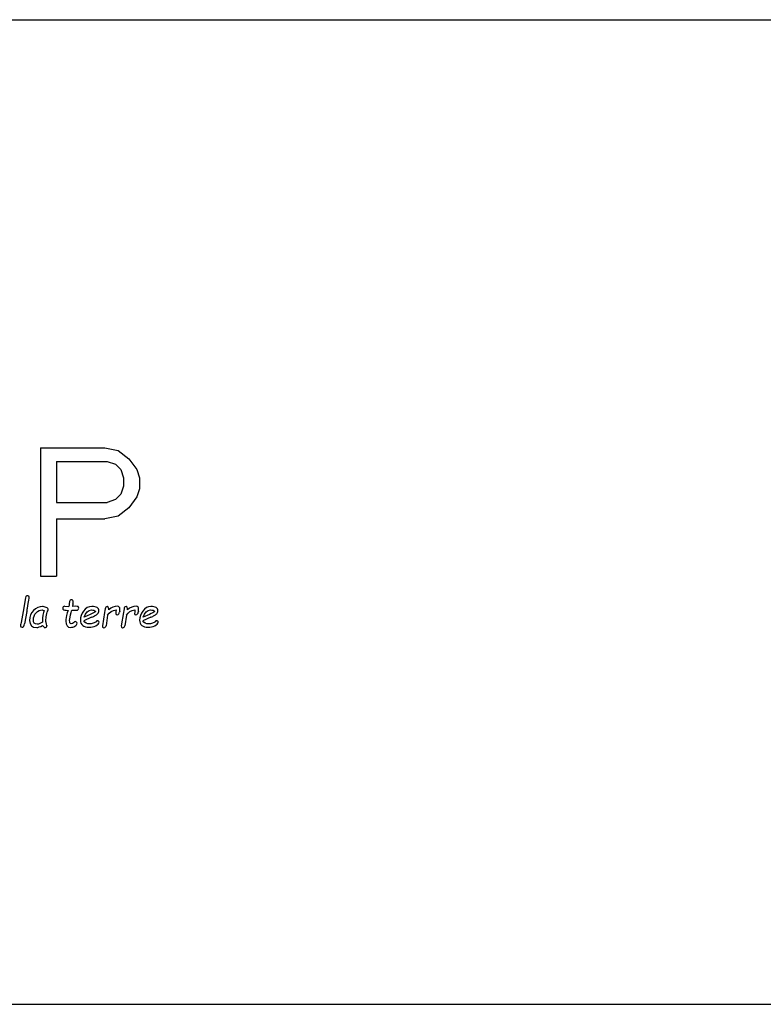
# Model space of a CAD drawing. Header units: millimetres. Extents: x 0 to 297, y 0 to 210.
# Tile 299 of 438: x 151 to 160, y 149 to 161. Entities that reach past the tile are written whole.
import ezdxf

# ---------------------------------------------------------------- set-up
doc = ezdxf.new("R2010")
doc.units = ezdxf.units.MM
doc.header["$LTSCALE"] = 16.335
doc.layers.get('0').update_dxf_attribs({"linetype": 'CONTINUOUS'})
doc.layers.add('08_SURFACES', color=7, linetype='CONTINUOUS')
doc.layers.add('AXES_REF', color=7, linetype='CONTINUOUS')

msp = doc.modelspace()

# ---------------------------------------------------------------- linework, layer by layer
at = {"color": 7, "linetype": 'Continuous'}
msp.add_line((150.013, 160.576), (160.513, 160.576), dxfattribs=at)
at = {"layer": '08_SURFACES', "color": 7, "linetype": 'Continuous'}
for p, q in [((151.19, 155.584), (151.94, 155.584)), ((151.19, 155.584), (151.19, 154.084)), ((151.94, 155.584), (152.096, 155.552)), ((152.096, 155.552), (152.221, 155.456)), ((151.377, 155.424), (151.971, 155.424)), ((151.377, 155.424), (151.377, 154.946)), ((151.971, 155.424), (152.065, 155.392)), ((152.065, 155.392), (152.127, 155.329)), ((152.221, 155.456), (152.315, 155.329)), ((152.127, 155.329), (152.158, 155.233)), ((152.315, 155.329), (152.346, 155.233)), ((152.158, 155.233), (152.158, 155.137)), ((152.346, 155.233), (152.346, 155.105)), ((152.127, 155.041), (152.065, 154.978)), ((152.158, 155.137), (152.127, 155.041)), ((152.346, 155.105), (152.315, 155.01)), ((151.377, 154.946), (151.971, 154.946)), ((152.065, 154.978), (151.971, 154.946)), ((152.315, 155.01), (152.221, 154.882)), ((152.221, 154.882), (152.096, 154.786)), ((151.377, 154.754), (151.94, 154.754)), ((151.377, 154.754), (151.377, 154.084)), ((152.096, 154.786), (151.94, 154.754)), ((151.19, 154.084), (151.377, 154.084)), ((151.017, 153.833), (150.989, 153.674)), ((151.529, 153.789), (151.525, 153.761)), ((150.989, 153.674), (150.965, 153.546)), ((151.033, 153.674), (151.006, 153.528)), ((151.476, 153.735), (151.522, 153.731)), ((151.513, 153.686), (151.504, 153.656)), ((151.57, 153.758), (151.566, 153.731)), ((151.598, 153.735), (151.566, 153.731)), ((151.591, 153.69), (151.613, 153.689)), ((151.939, 153.663), (151.914, 153.507)), ((152.071, 153.664), (152.07, 153.652)), ((152.074, 153.692), (152.072, 153.673)), ((152.115, 153.679), (152.113, 153.664)), ((152.158, 153.663), (152.133, 153.507)), ((152.29, 153.664), (152.289, 153.652)), ((152.293, 153.692), (152.291, 153.673)), ((152.334, 153.679), (152.332, 153.664)), ((151.788, 153.607), (151.696, 153.566)), ((151.772, 153.64), (151.699, 153.607)), ((151.974, 153.629), (151.956, 153.507)), ((152.194, 153.629), (152.175, 153.507)), ((152.477, 153.607), (152.386, 153.566)), ((152.462, 153.64), (152.389, 153.607)), ((151.266, 153.509), (151.267, 153.505))]:
    msp.add_line(p, q, dxfattribs=at)
for points in [[(151.026, 153.854), (151.021, 153.851), (151.018, 153.844), (151.017, 153.833)], [(151.042, 153.858), (151.036, 153.858), (151.031, 153.857), (151.026, 153.854)], [(151.039, 153.712), (151.054, 153.792), (151.061, 153.835), (151.061, 153.842)], [(151.061, 153.842), (151.061, 153.853), (151.055, 153.858), (151.042, 153.858)], [(151.537, 153.804), (151.533, 153.8), (151.53, 153.795), (151.529, 153.789)], [(151.554, 153.811), (151.548, 153.811), (151.542, 153.808), (151.537, 153.804)], [(151.573, 153.781), (151.573, 153.801), (151.567, 153.811), (151.554, 153.811)], [(151.57, 153.758), (151.572, 153.767), (151.573, 153.775), (151.573, 153.781)], [(151.033, 153.674), (151.035, 153.686), (151.037, 153.699), (151.039, 153.712)], [(151.111, 153.686), (151.08, 153.656), (151.064, 153.616), (151.064, 153.567)], [(151.109, 153.575), (151.109, 153.608), (151.119, 153.636), (151.141, 153.659)], [(151.213, 153.732), (151.176, 153.732), (151.142, 153.717), (151.111, 153.686)], [(151.141, 153.659), (151.162, 153.681), (151.185, 153.692), (151.21, 153.692)], [(151.21, 153.692), (151.216, 153.692), (151.223, 153.689), (151.233, 153.684)], [(151.258, 153.721), (151.243, 153.728), (151.228, 153.732), (151.213, 153.732)], [(151.233, 153.684), (151.222, 153.657), (151.216, 153.613), (151.213, 153.551)], [(151.281, 153.695), (151.281, 153.705), (151.273, 153.713), (151.258, 153.721)], [(151.262, 153.63), (151.268, 153.658), (151.272, 153.675), (151.275, 153.681)], [(151.275, 153.681), (151.279, 153.684), (151.281, 153.689), (151.281, 153.695)], [(151.457, 153.728), (151.453, 153.724), (151.451, 153.718), (151.451, 153.712)], [(151.451, 153.712), (151.451, 153.704), (151.453, 153.698), (151.458, 153.694)], [(151.476, 153.735), (151.468, 153.735), (151.462, 153.733), (151.457, 153.728)], [(151.458, 153.694), (151.462, 153.69), (151.481, 153.688), (151.513, 153.686)], [(151.504, 153.656), (151.492, 153.618), (151.487, 153.586), (151.487, 153.56)], [(151.524, 153.744), (151.523, 153.739), (151.523, 153.735), (151.522, 153.731)], [(151.525, 153.761), (151.524, 153.755), (151.524, 153.749), (151.524, 153.744)], [(151.531, 153.568), (151.531, 153.59), (151.538, 153.621), (151.55, 153.663)], [(151.55, 153.663), (151.553, 153.672), (151.555, 153.681), (151.557, 153.688)], [(151.557, 153.688), (151.568, 153.689), (151.58, 153.69), (151.591, 153.69)], [(151.63, 153.73), (151.624, 153.733), (151.613, 153.735), (151.598, 153.735)], [(151.613, 153.689), (151.62, 153.689), (151.626, 153.691), (151.631, 153.696)], [(151.638, 153.713), (151.638, 153.721), (151.635, 153.727), (151.63, 153.73)], [(151.631, 153.696), (151.636, 153.7), (151.638, 153.706), (151.638, 153.713)], [(151.694, 153.679), (151.669, 153.644), (151.657, 153.608), (151.657, 153.572)], [(151.791, 153.732), (151.751, 153.732), (151.719, 153.714), (151.694, 153.679)], [(151.699, 153.607), (151.719, 153.663), (151.748, 153.692), (151.785, 153.692)], [(151.835, 153.674), (151.824, 153.665), (151.803, 153.654), (151.772, 153.64)], [(151.785, 153.692), (151.807, 153.692), (151.824, 153.686), (151.835, 153.674)], [(151.851, 153.719), (151.837, 153.727), (151.817, 153.732), (151.791, 153.732)], [(151.872, 153.681), (151.872, 153.698), (151.865, 153.71), (151.851, 153.719)], [(151.858, 153.647), (151.867, 153.657), (151.872, 153.668), (151.872, 153.681)], [(151.953, 153.723), (151.949, 153.719), (151.944, 153.698), (151.939, 153.663)], [(151.97, 153.73), (151.962, 153.73), (151.956, 153.727), (151.953, 153.723)], [(151.987, 153.705), (151.987, 153.721), (151.981, 153.73), (151.97, 153.73)], [(151.974, 153.629), (151.996, 153.666), (152.029, 153.688), (152.074, 153.692)], [(152.088, 153.734), (152.053, 153.734), (152.019, 153.72), (151.987, 153.693)], [(151.987, 153.693), (151.987, 153.697), (151.987, 153.701), (151.987, 153.705)], [(152.072, 153.673), (152.071, 153.669), (152.071, 153.666), (152.071, 153.664)], [(152.117, 153.699), (152.117, 153.723), (152.107, 153.734), (152.088, 153.734)], [(152.104, 153.645), (152.109, 153.652), (152.112, 153.658), (152.113, 153.664)], [(152.115, 153.679), (152.116, 153.687), (152.117, 153.693), (152.117, 153.699)], [(152.172, 153.723), (152.168, 153.719), (152.164, 153.698), (152.158, 153.663)], [(152.189, 153.73), (152.182, 153.73), (152.176, 153.727), (152.172, 153.723)], [(152.207, 153.705), (152.207, 153.721), (152.201, 153.73), (152.189, 153.73)], [(152.194, 153.629), (152.216, 153.666), (152.249, 153.688), (152.293, 153.692)], [(152.308, 153.734), (152.272, 153.734), (152.238, 153.72), (152.206, 153.693)], [(152.206, 153.693), (152.207, 153.697), (152.207, 153.701), (152.207, 153.705)], [(152.291, 153.673), (152.291, 153.669), (152.29, 153.666), (152.29, 153.664)], [(152.336, 153.699), (152.336, 153.723), (152.327, 153.734), (152.308, 153.734)], [(152.324, 153.645), (152.328, 153.652), (152.331, 153.658), (152.332, 153.664)], [(152.334, 153.679), (152.335, 153.687), (152.336, 153.693), (152.336, 153.699)], [(152.384, 153.679), (152.359, 153.644), (152.347, 153.608), (152.347, 153.572)], [(152.48, 153.732), (152.441, 153.732), (152.409, 153.714), (152.384, 153.679)], [(152.389, 153.607), (152.409, 153.663), (152.437, 153.692), (152.474, 153.692)], [(152.525, 153.674), (152.513, 153.665), (152.492, 153.654), (152.462, 153.64)], [(152.474, 153.692), (152.497, 153.692), (152.514, 153.686), (152.525, 153.674)], [(152.54, 153.719), (152.526, 153.727), (152.506, 153.732), (152.48, 153.732)], [(152.561, 153.681), (152.561, 153.698), (152.554, 153.71), (152.54, 153.719)], [(152.547, 153.647), (152.556, 153.657), (152.561, 153.668), (152.561, 153.681)], [(150.965, 153.546), (150.96, 153.523), (150.958, 153.51), (150.958, 153.507)], [(151.064, 153.567), (151.064, 153.513), (151.092, 153.487), (151.148, 153.487)], [(151.151, 153.526), (151.123, 153.526), (151.109, 153.542), (151.109, 153.575)], [(151.213, 153.551), (151.194, 153.534), (151.173, 153.526), (151.151, 153.526)], [(151.254, 153.571), (151.254, 153.583), (151.257, 153.603), (151.262, 153.63)], [(151.266, 153.509), (151.258, 153.535), (151.254, 153.555), (151.254, 153.571)], [(151.487, 153.56), (151.487, 153.512), (151.506, 153.488), (151.544, 153.488)], [(151.549, 153.53), (151.537, 153.53), (151.531, 153.543), (151.531, 153.568)], [(151.597, 153.556), (151.59, 153.556), (151.583, 153.551), (151.575, 153.541)], [(151.611, 153.55), (151.606, 153.554), (151.602, 153.556), (151.597, 153.556)], [(151.618, 153.536), (151.618, 153.542), (151.615, 153.547), (151.611, 153.55)], [(151.657, 153.572), (151.657, 153.546), (151.666, 153.526), (151.684, 153.511)], [(151.765, 153.529), (151.732, 153.529), (151.709, 153.541), (151.696, 153.566)], [(151.788, 153.607), (151.805, 153.614), (151.818, 153.62), (151.829, 153.625)], [(151.839, 153.554), (151.833, 153.547), (151.822, 153.541), (151.806, 153.536)], [(151.829, 153.625), (151.839, 153.631), (151.849, 153.638), (151.858, 153.647)], [(151.835, 153.508), (151.861, 153.52), (151.874, 153.534), (151.874, 153.549)], [(151.857, 153.566), (151.851, 153.566), (151.845, 153.562), (151.839, 153.554)], [(151.869, 153.561), (151.866, 153.564), (151.862, 153.566), (151.857, 153.566)], [(151.874, 153.549), (151.874, 153.554), (151.873, 153.558), (151.869, 153.561)], [(152.07, 153.652), (152.07, 153.641), (152.075, 153.636), (152.086, 153.636)], [(152.086, 153.636), (152.094, 153.636), (152.1, 153.639), (152.104, 153.645)], [(152.289, 153.652), (152.289, 153.641), (152.294, 153.636), (152.305, 153.636)], [(152.305, 153.636), (152.313, 153.636), (152.319, 153.639), (152.324, 153.645)], [(152.347, 153.572), (152.347, 153.546), (152.356, 153.526), (152.373, 153.511)], [(152.454, 153.529), (152.421, 153.529), (152.399, 153.541), (152.386, 153.566)], [(152.477, 153.607), (152.494, 153.614), (152.508, 153.62), (152.518, 153.625)], [(152.528, 153.554), (152.522, 153.547), (152.512, 153.541), (152.496, 153.536)], [(152.518, 153.625), (152.529, 153.631), (152.539, 153.638), (152.547, 153.647)], [(152.525, 153.508), (152.551, 153.52), (152.564, 153.534), (152.564, 153.549)], [(152.547, 153.566), (152.54, 153.566), (152.534, 153.562), (152.528, 153.554)], [(152.559, 153.561), (152.555, 153.564), (152.551, 153.566), (152.547, 153.566)], [(152.564, 153.549), (152.564, 153.554), (152.562, 153.558), (152.559, 153.561)], [(150.958, 153.507), (150.958, 153.495), (150.964, 153.489), (150.977, 153.489)], [(150.977, 153.489), (150.982, 153.489), (150.987, 153.491), (150.991, 153.493)], [(150.991, 153.493), (150.994, 153.496), (150.997, 153.499), (150.999, 153.503)], [(150.999, 153.503), (151.001, 153.507), (151.003, 153.515), (151.006, 153.528)], [(151.148, 153.487), (151.161, 153.487), (151.184, 153.495), (151.216, 153.51)], [(151.216, 153.51), (151.219, 153.505), (151.223, 153.499), (151.23, 153.493)], [(151.23, 153.493), (151.236, 153.487), (151.24, 153.484), (151.242, 153.484)], [(151.242, 153.484), (151.255, 153.484), (151.264, 153.491), (151.267, 153.505)], [(151.544, 153.488), (151.56, 153.488), (151.576, 153.493), (151.593, 153.502)], [(151.575, 153.541), (151.57, 153.534), (151.561, 153.53), (151.549, 153.53)], [(151.593, 153.502), (151.609, 153.512), (151.618, 153.523), (151.618, 153.536)], [(151.684, 153.511), (151.702, 153.497), (151.727, 153.489), (151.759, 153.489)], [(151.759, 153.489), (151.784, 153.489), (151.809, 153.495), (151.835, 153.508)], [(151.806, 153.536), (151.79, 153.531), (151.777, 153.529), (151.765, 153.529)], [(151.914, 153.507), (151.912, 153.492), (151.917, 153.484), (151.93, 153.484)], [(151.93, 153.484), (151.945, 153.484), (151.953, 153.492), (151.956, 153.507)], [(152.133, 153.507), (152.131, 153.492), (152.136, 153.484), (152.149, 153.484)], [(152.149, 153.484), (152.164, 153.484), (152.173, 153.492), (152.175, 153.507)], [(152.373, 153.511), (152.391, 153.497), (152.416, 153.489), (152.448, 153.489)], [(152.448, 153.489), (152.473, 153.489), (152.499, 153.495), (152.525, 153.508)], [(152.496, 153.536), (152.48, 153.531), (152.466, 153.529), (152.454, 153.529)]]:
    msp.add_open_spline(points, degree=3, dxfattribs=at)
at = {"layer": 'AXES_REF', "color": 7, "linetype": 'Continuous'}
msp.add_line((142.201, 149.092), (173.041, 149.092), dxfattribs=at)

doc.saveas('drawing.dxf')
